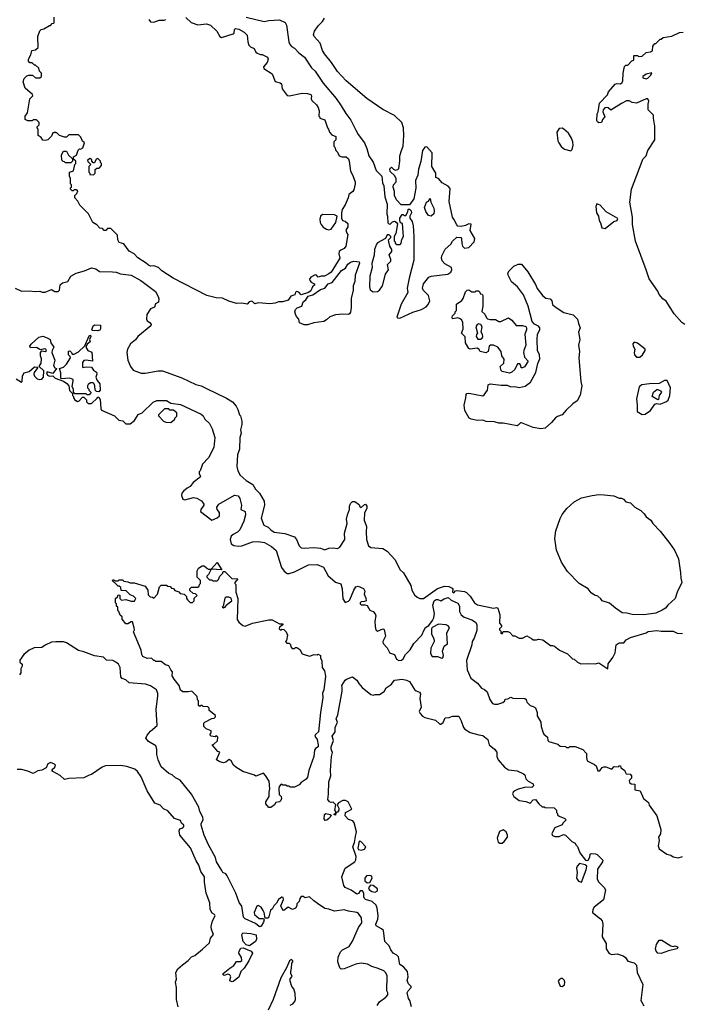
# Model space of a CAD drawing. Extents: x 1861455 to 2058065, y 200073 to 437907.
# Tile 564 of 574: x 2007458 to 2013621, y 401040 to 410202. Entities that reach past the tile are written whole.
import ezdxf

# ---------------------------------------------------------------- set-up
doc = ezdxf.new("R2010")
doc.units = 0

msp = doc.modelspace()

# ---------------------------------------------------------------- linework, layer by layer
at = {"layer": '0CON05XD'}
for points in [[(2009575, 407556.2), (2009525, 407563.8), (2009475, 407562), (2009404.1, 407584.1), (2009345, 407612.5), (2009287, 407613), (2009200, 407635), (2008885, 407797.5), (2008780, 407865), (2008750, 407895), (2008705, 407912.5), (2008675, 407910), (2008655, 407917.5), (2008635, 407937.5), (2008557.5, 407985), (2008523, 408023), (2008475, 408047.5), (2008426.4, 408116.4), (2008385, 408130), (2008370, 408155), (2008368.3, 408198.3), (2008305, 408260), (2008275, 408260), (2008258.3, 408241.7), (2008245, 408240), (2008228.3, 408258.3), (2008205, 408262.5), (2008175, 408292.5), (2008140, 408315), (2008097.5, 408395), (2008017.5, 408475), (2007997.5, 408515), (2007972.5, 408545), (2007970, 408565), (2007990, 408585), (2007998.3, 408608.3), (2007985, 408620), (2007965, 408620), (2007955, 408610), (2007945, 408610), (2007930, 408625), (2007931.7, 408638.3), (2007940, 408645), (2007940, 408665), (2007930, 408675), (2007930, 408725), (2007920, 408745), (2007920, 408785), (2007960, 408795), (2007970, 408855), (2007980, 408865), (2007980, 408885), (2007960, 408905), (2007960, 408925), (2007986.7, 408943.3), (2008001.7, 408988.3), (2008015, 409000), (2008025, 408997.5), (2008045, 409010), (2008060, 409055), (2008041.7, 409071.7), (2008028.3, 409108.3), (2008005, 409130), (2007915, 409130), (2007895, 409110), (2007875, 409110), (2007830, 409125), (2007805, 409150), (2007795, 409150), (2007785, 409160), (2007775, 409150), (2007765, 409150), (2007755, 409120), (2007720, 409085), (2007695, 409077.5), (2007675, 409080), (2007657.5, 409105), (2007630, 409125), (2007630, 409185), (2007620, 409195), (2007620, 409205), (2007640, 409225), (2007640, 409245), (2007615, 409270), (2007585, 409270), (2007575, 409260), (2007535, 409260), (2007510, 409275), (2007510, 409305), (2007530, 409335), (2007553, 409467), (2007580, 409495), (2007576.4, 409506.4), (2007510, 409565), (2007490, 409625), (2007500, 409655), (2007525, 409680), (2007543, 409687), (2007577, 409687), (2007605, 409660), (2007645, 409660), (2007660, 409675), (2007660, 409705), (2007643, 409723), (2007635, 409750), (2007605, 409780), (2007595, 409780), (2007575, 409800), (2007551.7, 409801.7), (2007540, 409815), (2007540, 409835), (2007562.5, 409875), (2007570, 409915), (2007606.7, 409923.3), (2007630, 409945), (2007627.5, 410045), (2007645, 410100), (2007658.3, 410111.7), (2007681.7, 410118.3), (2007735, 410150), (2007745, 410150), (2007761.7, 410168.3), (2007775, 410170), (2007780, 410175), (2007780, 410225)], [(2009004.2, 410224.2), (2009052.5, 410175), (2009115, 410156.2), (2009195, 410163.8), (2009231.7, 410151.7), (2009293.3, 410095), (2009320, 410045), (2009335, 410036.7), (2009445, 410070), (2009451.7, 410078.3), (2009455, 410110), (2009465, 410120), (2009497.5, 410115), (2009546.1, 410086.1), (2009575, 410060), (2009580, 409995), (2009590, 409965), (2009605, 409950), (2009640, 409935), (2009655, 409900), (2009668.3, 409891.7), (2009698.3, 409878.3), (2009715, 409877.5), (2009763, 409853), (2009770, 409835), (2009760, 409805), (2009726.7, 409765), (2009729.3, 409749.3), (2009805, 409697.5), (2009835, 409628), (2009882, 409615), (2009893.8, 409605), (2009900.2, 409560.2), (2009945, 409496.7), (2009966.1, 409493.9), (2010085, 409520), (2010135, 409516.7), (2010166.7, 409505), (2010172.5, 409495), (2010170, 409465), (2010175, 409450), (2010219.5, 409409.5), (2010233.3, 409385), (2010242.5, 409355), (2010240, 409305), (2010250, 409295), (2010250, 409285), (2010295, 409270), (2010320, 409195), (2010330, 409185), (2010340, 409155), (2010361.7, 409131.7), (2010400, 409115), (2010400, 409085), (2010380, 409065), (2010380, 409025), (2010390, 409015), (2010400, 408985), (2010415, 408970), (2010430, 408935), (2010455, 408927.5), (2010495, 408927.5), (2010515, 408907.5), (2010523.8, 408885), (2010533.9, 408793.9), (2010555, 408760), (2010578.8, 408695), (2010578.8, 408675), (2010565, 408620), (2010557.5, 408605), (2010520, 408575), (2010512.5, 408545), (2010485, 408480), (2010457.5, 408435), (2010450, 408405), (2010452.5, 408355), (2010460, 408335), (2010487, 408327), (2010510, 408305), (2010510, 408275), (2010492.5, 408245), (2010500, 408215), (2010510, 408205), (2010492.5, 408095), (2010477.3, 408072.7), (2010445, 408058.8), (2010430, 408045), (2010425.7, 408025), (2010435.9, 407984.1), (2010355, 407853.3), (2010335, 407836.7), (2010293.3, 407816.7), (2010263.1, 407816.9), (2010235, 407807.5), (2010217.5, 407825), (2010205, 407827.1), (2010164.7, 407805.3), (2010153.7, 407786.3), (2010155.7, 407775), (2010169.7, 407759.7), (2010197.5, 407745), (2010202.5, 407735), (2010182.5, 407715), (2010165, 407680), (2010145, 407662.5), (2010075, 407642.5), (2010055.6, 407665.6), (2010035, 407672.9), (2010024.5, 407665.5), (2010016.7, 407643.3), (2009980.7, 407629.3), (2009955, 407593.3), (2009905, 407576.7), (2009865, 407576.7), (2009835, 407563.8), (2009785, 407558), (2009675, 407567.5), (2009645, 407557.5), (2009628.1, 407578.1), (2009615, 407584.3), (2009593.5, 407576.5), (2009575, 407556.2)], [(2009565, 410225.6), (2009733.2, 410186.8), (2009775, 410195.5), (2009875, 410200.8), (2009928, 410175), (2009940.9, 410150.9), (2009960.6, 409995), (2009967.4, 409977.4), (2009985, 409954), (2010015, 409937.5), (2010055, 409894.3), (2010106, 409855), (2010173.3, 409755), (2010206.7, 409725), (2010281.7, 409611.7), (2010400.3, 409470.3), (2010449.7, 409399.7), (2010490.3, 409330.3), (2010538.7, 409268.7), (2010584, 409175), (2010605, 409133.3), (2010663.8, 409055), (2010686, 409005), (2010706.7, 408935), (2010745.9, 408875.9), (2010775, 408800), (2010827, 408747), (2010833.3, 408685), (2010846.2, 408655), (2010853.6, 408553.6), (2010876.7, 408485), (2010873.3, 408395), (2010880, 408375), (2010883.6, 408313.6), (2010891.7, 408301.7), (2010905, 408300), (2010925, 408320), (2010945, 408327.5), (2010959.3, 408319.3), (2010971.7, 408301.7), (2010957, 408213), (2010940, 408185), (2010940, 408145), (2010950, 408135), (2010951.7, 408121.7), (2010965, 408110), (2010998.3, 408111.7), (2011007, 408123), (2011013, 408157), (2011026.7, 408185), (2011020, 408305), (2011001.7, 408311.7), (2010992.5, 408335), (2010993, 408357), (2011015, 408390), (2011025, 408390), (2011035, 408380), (2011048.3, 408381.7), (2011067.5, 408415), (2011071.7, 408438.3), (2011085, 408440), (2011100, 408425), (2011103.3, 408405), (2011087.5, 408375), (2011087, 408357), (2011108.8, 408325), (2011118, 408285), (2011125.7, 408185), (2011123.8, 407965), (2011081.4, 407798.6), (2011061.2, 407705), (2011067, 407663), (2011006.7, 407555), (2010968.8, 407445), (2010966.7, 407435), (2010975, 407426.7), (2010995, 407423.8)], [(2008659.2, 410205), (2008675, 410181.2), (2008705, 410180.8), (2008755, 410198.8), (2008801.7, 410198.3), (2008817.5, 410205)], [(2010995, 407423.8), (2011115, 407480), (2011195, 407504), (2011239.1, 407530.9), (2011258.8, 407551.2), (2011273.9, 407586.1), (2011261.2, 407635), (2011210, 407685), (2011203.3, 407705), (2011214, 407745), (2011264.5, 407805.5), (2011285, 407814.3), (2011440, 407835), (2011468.3, 407851.7), (2011476.7, 407875), (2011473.3, 407895), (2011411.5, 407931.5), (2011388.1, 407958.1), (2011380.8, 407985), (2011384.7, 408005), (2011414.3, 408065.7), (2011468.8, 408115), (2011485, 408142.5), (2011525, 408177.5), (2011560, 408175), (2011567.5, 408165), (2011569.3, 408119.3), (2011576.7, 408095), (2011596.4, 408076.4), (2011635, 408084), (2011684.2, 408135), (2011692, 408165), (2011649.3, 408239.3), (2011658.3, 408298.3), (2011635, 408302.5), (2011605, 408286.7), (2011565, 408276.7), (2011535, 408280), (2011522.7, 408292.7), (2011497.2, 408347.2), (2011483.3, 408365), (2011451.7, 408511.7), (2011462.3, 408632.3), (2011443, 408653), (2011386.7, 408685), (2011355, 408723.3), (2011330, 408735), (2011330, 408775), (2011292.5, 408835), (2011296.2, 408965), (2011245, 409020), (2011225, 409017.5), (2011205.8, 408984.2), (2011188.3, 408881.7), (2011169.1, 408810.9), (2011162.7, 408755), (2011140.8, 408705), (2011144.3, 408635), (2011123.3, 408535), (2011085, 408480), (2011005, 408480), (2010962.5, 408525), (2010943.3, 408565), (2010943.6, 408603.6), (2010932, 408645), (2010936.2, 408665), (2010960, 408695), (2010960.3, 408720.3), (2010948.3, 408748.3), (2010905, 408790), (2010900, 408815), (2010915, 408830), (2010935, 408810), (2010955, 408802.5), (2010975, 408807.5), (2010983.6, 408816.4), (2010994.5, 408885), (2010992.9, 408935), (2011008.1, 408985), (2011024.5, 409025.5), (2011032.5, 409125), (2011027.3, 409197.3), (2011013.3, 409245), (2010945, 409310), (2010835, 409367.8), (2010687.7, 409467.7), (2010493.5, 409633.5), (2010415, 409720.4), (2010357.8, 409805), (2010293.6, 409883.6), (2010275, 409917.1), (2010252.9, 409985), (2010196.2, 410045), (2010191.5, 410065), (2010200.8, 410095), (2010235, 410145.7), (2010275, 410184.3), (2010292.4, 410217.6)], [(2013645, 407365.6), (2013615.5, 407385.5), (2013546.2, 407465), (2013472, 407582), (2013441.2, 407605), (2013405.7, 407645.7), (2013394, 407675), (2013312.3, 407792.3), (2013285.6, 407875), (2013185, 408142.5), (2013157.5, 408295), (2013158.5, 408365), (2013132.5, 408505), (2013150, 408625), (2013247.5, 408885), (2013255.7, 408904.3), (2013283.8, 408935), (2013300, 408985), (2013365.8, 409085), (2013367, 409213), (2013352.5, 409285), (2013352.5, 409315), (2013302.5, 409365), (2013302.5, 409415), (2013310, 409445), (2013300, 409465), (2013285, 409467.5), (2013195, 409426.7), (2013155, 409432.5), (2013126.2, 409446.2), (2013103.6, 409446.4), (2013055, 409422.5), (2012955, 409360), (2012933.2, 409383.2), (2012915, 409386.2), (2012899.2, 409380.8), (2012885.7, 409364.3), (2012883.3, 409345), (2012901.7, 409298.3), (2012880, 409275), (2012870, 409245), (2012845, 409242.5), (2012833.3, 409253.3), (2012827.5, 409265), (2012830, 409325), (2012840, 409345), (2012850, 409425), (2012926.4, 409503.6), (2012935, 409530), (2012997, 409603), (2013011.2, 409608.8), (2013045, 409606.9), (2013061.1, 409618.9), (2013068.6, 409635), (2013070, 409705), (2013083, 409767), (2013095, 409780), (2013115, 409780), (2013151.7, 409818.3), (2013170, 409825), (2013170, 409865), (2013175, 409870), (2013205, 409870), (2013215, 409860), (2013247, 409863), (2013285, 409897.5), (2013325, 409902.5), (2013345, 409912.5), (2013347.5, 409955), (2013355, 409970), (2013365, 409980), (2013375, 409980), (2013415, 410020), (2013425, 410020), (2013443, 410037), (2013525, 410050), (2013595, 410082.5), (2013630, 410085)], [(2013285, 409653.3), (2013300.7, 409659.3), (2013327.5, 409685), (2013336.7, 409706.7), (2013285, 409696.2), (2013253.3, 409675), (2013255, 409662.5), (2013285, 409653.3)], [(2012585, 408982.5), (2012597.5, 408995), (2012606.2, 409035), (2012603.3, 409065), (2012590.7, 409100.7), (2012562.5, 409145), (2012520, 409185), (2012505, 409192.5), (2012475, 409190), (2012453.3, 409155), (2012463.8, 409075), (2012472.5, 409055), (2012495, 409022.5), (2012525, 408997.5), (2012585, 408982.5)], [(2007935, 408870), (2007885, 408870), (2007875, 408880), (2007861.7, 408881.7), (2007850, 408895), (2007847.5, 408945), (2007865, 408977.5), (2007895, 408980), (2007911.7, 408941.7), (2007948.3, 408908.3), (2007950, 408885), (2007935, 408870)], [(2008145, 408760), (2008160, 408775), (2008161.7, 408808.3), (2008175, 408820), (2008198.3, 408821.7), (2008220, 408845), (2008220, 408865), (2008210, 408875), (2008210, 408885), (2008185, 408910), (2008170, 408905), (2008155, 408870), (2008141.7, 408871.7), (2008130, 408885), (2008128.3, 408898.3), (2008115, 408910), (2008090, 408895), (2008091.7, 408881.7), (2008120, 408855), (2008100, 408835), (2008100, 408785), (2008110, 408775), (2008111.7, 408761.7), (2008145, 408760)], [(2011285, 408373.3), (2011260.7, 408380.7), (2011236.4, 408416.4), (2011223.3, 408455), (2011242.5, 408505), (2011260, 408515), (2011275, 408540), (2011282.5, 408505), (2011309.5, 408449.5), (2011313.8, 408425), (2011310, 408395), (2011285, 408373.3)], [(2012905, 408260), (2012985, 408323.3), (2013015, 408332.5), (2013021.7, 408351.7), (2012912.5, 408415), (2012856.4, 408476.4), (2012825, 408490), (2012817.5, 408465), (2012823.6, 408403.6), (2012842.5, 408375), (2012847.5, 408335), (2012861.7, 408311.7), (2012873.3, 408265), (2012905, 408260)], [(2010335, 408246.7), (2010355, 408252.5), (2010397.5, 408315), (2010410, 408375), (2010385, 408387.5), (2010275, 408390), (2010257.5, 408375), (2010250, 408345), (2010253.8, 408315), (2010263.8, 408295), (2010281.7, 408271.7), (2010312.3, 408252.3), (2010335, 408246.7)], [(2010745, 407670), (2010785, 407672.5), (2010805, 407686.7), (2010833.1, 407726.9), (2010861.4, 407835), (2010890, 407875), (2010878, 407925), (2010908.8, 407955), (2010909.3, 407969.3), (2010893.3, 408015), (2010920, 408045), (2010920, 408065), (2010902.5, 408095), (2010892.5, 408135), (2010890, 408155), (2010910, 408175), (2010910, 408185), (2010895, 408200), (2010875, 408200), (2010860, 408165), (2010787.5, 408125), (2010776.4, 408113.6), (2010758.8, 408065), (2010755, 408010), (2010733.8, 407935), (2010736, 407895), (2010714, 407815), (2010712, 407715), (2010719.3, 407689.3), (2010745, 407670)], [(2010105, 407361.7), (2010061.2, 407381.2), (2010053.5, 407415), (2010031.4, 407441.4), (2010022.4, 407462.4), (2010018.1, 407485), (2010023.5, 407506.5), (2010038.5, 407521.5), (2010082.7, 407535), (2010094.6, 407575.4), (2010120, 407595), (2010141.7, 407628.3), (2010185, 407642.9), (2010255, 407691.9), (2010295, 407703.3), (2010326.2, 407743.8), (2010365, 407757.8), (2010452.6, 407867.4), (2010489.6, 407890.4), (2010511.2, 407928.8), (2010535, 407946.2), (2010565, 407953.8), (2010595, 407952.5), (2010615, 407948), (2010617.8, 407937.8), (2010577.5, 407825), (2010574.1, 407765), (2010561.2, 407725), (2010561.1, 407685), (2010541.1, 407608.9), (2010541.6, 407525), (2010535, 407480.6), (2010525.9, 407464.1), (2010515, 407458.7), (2010465, 407461.4), (2010394.8, 407455.2), (2010343.8, 407436.2), (2010311.1, 407408.9), (2010286.3, 407393.7), (2010195, 407381.2), (2010135, 407363.9), (2010105, 407361.7)], [(2007415, 407703.3), (2007475, 407676.7), (2007545, 407680), (2007605, 407672.5), (2007645, 407677.5), (2007668.3, 407668.3), (2007695, 407667.5), (2007755, 407692.5), (2007783.6, 407673.6), (2007815, 407672.1), (2007828.2, 407685), (2007836.1, 407733.9), (2007856.4, 407753.6), (2007905, 407767.5), (2007935, 407816.7), (2007985, 407843.3), (2008060, 407865), (2008125, 407892.5), (2008165, 407882.5), (2008200.7, 407860.7), (2008323, 407857), (2008355, 407852.5), (2008395, 407836.7), (2008495, 407823.8), (2008585, 407774.2), (2008721.7, 407671.7), (2008747.7, 407627.7), (2008753.3, 407605), (2008750, 407575), (2008722.7, 407557.3), (2008713.5, 407526.5), (2008675, 407511.1), (2008639.6, 407460.4), (2008636.6, 407415), (2008645, 407401.5), (2008668.5, 407385), (2008680, 407365), (2008677.5, 407355), (2008557.5, 407255), (2008535, 407222.5), (2008490, 407185), (2008460, 407135), (2008453.3, 407105), (2008463.6, 407033.6), (2008487.5, 406975), (2008515, 406942.5), (2008587, 406913), (2008625, 406913.3), (2008745, 406936.2), (2008785, 406933.8), (2008965, 406870), (2009096.1, 406806.1), (2009145, 406793.8), (2009195, 406768.8), (2009380.7, 406680.7), (2009436.1, 406646.1), (2009472.5, 406605), (2009487.5, 406575), (2009502.5, 406525), (2009512.5, 406515), (2009523.3, 406465), (2009523.3, 406435), (2009513.3, 406385), (2009517.5, 406355), (2009506.7, 406315), (2009501.2, 406205), (2009483, 406153), (2009477.5, 406045), (2009487.5, 406005), (2009510, 405965), (2009563.3, 405915), (2009626.4, 405876.4), (2009650, 405835), (2009688, 405795), (2009731.7, 405721.7), (2009735.9, 405685.9), (2009704, 405565), (2009729.5, 405499.5), (2009770.5, 405480.5), (2009795, 405453.8), (2009825, 405434.2), (2009925, 405422), (2010015, 405390), (2010033.8, 405365), (2010056.2, 405305), (2010075, 405288.8), (2010105, 405284.2), (2010195, 405290), (2010255, 405285.8), (2010271.7, 405278.3), (2010295, 405269.5), (2010335, 405285.8), (2010375, 405288), (2010415, 405280), (2010435, 405292.5), (2010482, 405365), (2010478.5, 405425), (2010502.9, 405515), (2010498.2, 405555), (2010505.8, 405595), (2010527, 405643), (2010526.7, 405675), (2010535, 405701.2), (2010555, 405718), (2010575, 405717.5), (2010610, 405695), (2010620, 405685), (2010620, 405675), (2010635, 405662.5), (2010665, 405690), (2010675, 405692.5), (2010686, 405675), (2010688, 405655), (2010666, 405614), (2010662, 405545), (2010685.4, 405485.4), (2010680, 405435), (2010684.4, 405365), (2010703.3, 405305), (2010725, 405291.2), (2010835, 405280), (2010877.7, 405257.7), (2010950, 405175), (2010993.3, 405085), (2011026.7, 405055), (2011096.1, 404936.1), (2011106.7, 404895), (2011131.7, 404851.7), (2011155, 404827.5), (2011180, 404815), (2011215, 404816.7), (2011345, 404908.9), (2011409.6, 404930.4), (2011448.5, 404928.5), (2011481.7, 404911.7), (2011487, 404903), (2011484.6, 404875), (2011495, 404867.5), (2011512, 404888), (2011525, 404892), (2011595, 404882), (2011613.2, 404873.2), (2011647.2, 404837.2), (2011688.8, 404775), (2011715, 404756.2), (2011863.9, 404726.1), (2011895, 404732.5), (2011906.4, 404726.4), (2011923.3, 404665), (2011922.5, 404585), (2011940, 404565), (2011938.3, 404551.7), (2011920, 404535), (2011920, 404525), (2011940, 404505), (2011930, 404495), (2011935, 404490), (2011948.3, 404491.7), (2011955, 404510), (2011997.5, 404507.5), (2012018.3, 404498.3), (2012045, 404470), (2012065, 404470), (2012105, 404447.5), (2012135, 404447.5), (2012175, 404470), (2012220, 404445), (2012235, 404430), (2012265, 404430), (2012285, 404437.5), (2012325, 404430), (2012395, 404380), (2012415, 404380), (2012431.7, 404371.7), (2012480, 404335), (2012555, 404300), (2012600, 404255), (2012615, 404250), (2012645, 404222.5), (2012678.3, 404208.3), (2012745, 404212.5), (2012815, 404207.5), (2012846.4, 404216.4), (2012927.5, 404162.5), (2012932.3, 404207.7), (2012974.1, 404265.9), (2012998.2, 404311.8), (2013006.7, 404385), (2013035, 404403.3), (2013076.1, 404403.9), (2013098.8, 404431.2), (2013138.3, 404451.7), (2013285, 404496.2), (2013305, 404508), (2013385, 404517.5), (2013425, 404511.2), (2013535, 404513.3), (2013575, 404493.3), (2013621.7, 404491.7)], [(2012304.6, 406395.4), (2012235, 406407.1), (2012125, 406451.2), (2012115, 406451.5), (2012095, 406427.8), (2012085, 406424.2), (2011955, 406448.2), (2011915, 406446.2), (2011875, 406460.4), (2011795.7, 406464.3), (2011765, 406474.8), (2011715, 406471.6), (2011656.2, 406485), (2011638.1, 406495), (2011599.7, 406565), (2011593.7, 406615), (2011609.1, 406685), (2011609.7, 406715), (2011615.9, 406724.1), (2011635.8, 406725.7), (2011767.5, 406702.5), (2011779.9, 406710.1), (2011810.9, 406755), (2011815.6, 406805), (2011835, 406814.5), (2011935, 406802.2), (2011992, 406802), (2012025, 406785.4), (2012065, 406788.9), (2012105, 406780), (2012158.5, 406791.5), (2012210.2, 406829.8), (2012259.6, 406920.4), (2012278.2, 407001.8), (2012297.1, 407045), (2012294.4, 407085), (2012274.5, 407125), (2012271.8, 407225), (2012275.8, 407275), (2012296.2, 407315), (2012296.2, 407335), (2012285, 407351.2), (2012245, 407369.4), (2012224.7, 407394.7), (2012187.1, 407537.1), (2012142.7, 407642.7), (2012087.5, 407715), (2012031.7, 407761.7), (2012002.5, 407825), (2012000, 407845), (2012010, 407865), (2012055, 407907.5), (2012095, 407927.5), (2012125, 407926.9), (2012184.5, 407855), (2012256.9, 407736.9), (2012270.6, 407700.6), (2012323.2, 407633.2), (2012352.1, 407612.1), (2012393.5, 407603.5), (2012406.9, 407585), (2012413.3, 407553.3), (2012439.7, 407529.7), (2012518.9, 407478.9), (2012605, 407455.6), (2012647.3, 407415), (2012655.5, 407375), (2012672.7, 407335), (2012654.5, 407295), (2012668.8, 407225), (2012655.4, 407174.6), (2012665.3, 407115), (2012657.9, 407055), (2012676.9, 406836.9), (2012686.8, 406795), (2012672.4, 406707.6), (2012644.1, 406655), (2012602.6, 406627.4), (2012540.7, 406569.3), (2012505, 406526.6), (2012459.2, 406510.9), (2012441.5, 406498.5), (2012405, 406453.9), (2012345, 406400.4), (2012304.6, 406395.4)], [(2012015, 406913.3), (2011945, 406927.5), (2011935, 406937.5), (2011926, 406975), (2011961.9, 407005), (2011963.4, 407043.4), (2011942.5, 407075), (2011937.5, 407115), (2011904, 407154), (2011865, 407174.4), (2011836.9, 407173.1), (2011825.8, 407164.2), (2011815.6, 407115), (2011795, 407103.1), (2011742.5, 407115), (2011727.5, 407137.5), (2011714.3, 407144.3), (2011647.5, 407137.5), (2011635, 407142.5), (2011606.2, 407196.2), (2011602.4, 407252.4), (2011567.5, 407285), (2011582.5, 407325), (2011580, 407385), (2011570, 407405), (2011555, 407420), (2011535, 407427.5), (2011485, 407420), (2011480, 407435), (2011483, 407447), (2011508.3, 407471.7), (2011510, 407485), (2011520, 407495), (2011520, 407555), (2011569.3, 407590.7), (2011581.7, 407608.3), (2011605, 407670), (2011620, 407685), (2011635, 407687.5), (2011665, 407670), (2011695, 407670), (2011705, 407680), (2011725, 407680), (2011738.3, 407668.3), (2011741.7, 407651.7), (2011758.3, 407648.3), (2011767, 407637), (2011766.7, 407535), (2011755.7, 407485.7), (2011785, 407462), (2011799.1, 407429.1), (2011809.4, 407419.4), (2011835, 407412.5), (2011885, 407412.5), (2011914.2, 407394.2), (2011934.1, 407394.1), (2012005, 407426.7), (2012035, 407405.7), (2012075, 407357.1), (2012135, 407355.6), (2012165, 407345.8), (2012172, 407335), (2012172.7, 407317.3), (2012156.7, 407275), (2012166.9, 407175), (2012145.8, 407125), (2012144.3, 407105), (2012153, 407063), (2012187.5, 407025), (2012155, 406972.5), (2012135, 406962.5), (2012123.3, 406963.3), (2012120, 406985), (2012108.8, 406998.8), (2012089.5, 407000.5), (2012065, 406947.5), (2012035, 406921.2), (2012015, 406913.3)], [(2008185, 407306.7), (2008135, 407310), (2008130, 407315), (2008142.5, 407355), (2008157, 407363), (2008208.3, 407358.3), (2008210, 407325), (2008205, 407312.5), (2008185, 407306.7)], [(2011745, 407230), (2011759.8, 407240.2), (2011765.7, 407255), (2011763, 407273), (2011750, 407295), (2011759.4, 407345), (2011746.5, 407366.5), (2011725, 407372), (2011709.4, 407360.6), (2011702, 407345), (2011717.5, 407285), (2011706.2, 407273.8), (2011702.5, 407255), (2011720, 407230), (2011745, 407230)], [(2007425, 406860), (2007475, 406830), (2007480, 406835), (2007483, 406887), (2007500, 406915), (2007545, 406927.5), (2007595, 406972.5), (2007628.3, 406968.3), (2007616.7, 406953.3), (2007592, 406918), (2007588.8, 406905), (2007595.7, 406885), (2007621.8, 406861.8), (2007643.7, 406853.6), (2007665, 406857.7), (2007681.1, 406875), (2007684, 406935), (2007640, 406975), (2007656.7, 407005), (2007662.5, 407045), (2007653.3, 407075), (2007652.5, 407105), (2007665, 407120), (2007695, 407113.3), (2007707.5, 407125), (2007700, 407135), (2007685, 407138.8), (2007655, 407130), (2007645, 407132.5), (2007615, 407152.5), (2007558.3, 407148.3), (2007554, 407165), (2007565, 407182.5), (2007635, 407246.7), (2007675, 407257.5), (2007715, 407242.5), (2007742.5, 407225), (2007747.5, 407195), (2007776.4, 407156.4), (2007758.8, 407125), (2007756, 407105), (2007786.2, 407035), (2007773.6, 406983.6), (2007783.6, 406963.6), (2007800, 406955), (2007765, 406910), (2007713.9, 406926.1), (2007707.5, 406915), (2007716.7, 406895), (2007735, 406886.2), (2007765, 406887.5), (2007787.3, 406867.3), (2007865, 406837.5), (2007897.9, 406817.9), (2007914, 406795), (2007923, 406753), (2007950, 406725), (2007950, 406705), (2007960, 406695), (2007960, 406685), (2007975, 406660), (2007985, 406660), (2007995, 406650), (2008008.3, 406651.7), (2008041.7, 406688.3), (2008055, 406690), (2008080, 406665), (2008080, 406645), (2008095, 406630), (2008125, 406630), (2008178.3, 406681.7), (2008185, 406690), (2008195, 406690), (2008207, 406667), (2008212.5, 406585), (2008220, 406570), (2008340, 406515), (2008380, 406475), (2008418.3, 406468.3), (2008445, 406440), (2008485, 406440), (2008526.4, 406473.6), (2008561.7, 406528.3), (2008596.4, 406543.6), (2008698.3, 406641.7), (2008735, 406660), (2008825, 406657.5), (2008863, 406633), (2008955, 406620), (2009145, 406531.2), (2009163.3, 406515), (2009181.2, 406485), (2009223.8, 406445), (2009248, 406395), (2009273.8, 406315), (2009265, 406220), (2009213.3, 406125), (2009160, 406065), (2009136.7, 406005), (2009127.5, 405995), (2009127.5, 405975), (2009140, 405955), (2009137.5, 405945), (2009072.5, 405895), (2009043, 405857), (2009015, 405842.5), (2008982.5, 405815), (2008967.5, 405795), (2008963.3, 405775), (2008975, 405740), (2008993.8, 405733.8), (2009073.9, 405756.1), (2009105, 405749.2), (2009148, 405725), (2009171.2, 405695), (2009172.5, 405685), (2009143.3, 405645), (2009138.8, 405625), (2009245, 405545.7), (2009295, 405565.5), (2009317.9, 405585), (2009317.5, 405617.5), (2009296.2, 405645), (2009291.2, 405665), (2009312, 405695), (2009455, 405776.2), (2009491.8, 405771.8), (2009506.5, 405746.5), (2009520.3, 405685), (2009516.2, 405645), (2009556.9, 405626.9), (2009559.7, 405595), (2009544.3, 405535.7), (2009505.3, 405454.7), (2009485, 405432.9), (2009445, 405413.1), (2009424.4, 405395), (2009417.3, 405365), (2009425, 405326), (2009449.1, 405309.1), (2009495, 405302.5), (2009525, 405307.5), (2009625, 405344.5), (2009677.2, 405347.2), (2009735, 405335.7), (2009801.2, 405298.8), (2009842.8, 405262.8), (2009893.1, 405105), (2009919.3, 405069.3), (2009945, 405048), (2009965, 405048), (2010015, 405063.8), (2010145, 405128.6), (2010225, 405132), (2010285, 405108.8), (2010327.7, 405027.7), (2010345, 405010), (2010395, 404966.7), (2010443.8, 404953.8), (2010457.3, 404907.3), (2010463.9, 404813.9), (2010485, 404780), (2010515, 404790), (2010527.5, 404805), (2010565.5, 404894.5), (2010585, 404923.8), (2010605, 404930), (2010655, 404910), (2010667.5, 404885), (2010663.3, 404855), (2010679.2, 404819.2), (2010680, 404795), (2010665, 404786.9), (2010633.9, 404786.1), (2010623.5, 404776.5), (2010624.7, 404765), (2010635, 404758.2), (2010668.3, 404758.3), (2010689.7, 404749.7), (2010715, 404706.7), (2010745, 404694), (2010765, 404673.3), (2010772, 404655), (2010762.1, 404605), (2010765.3, 404555.3), (2010771.5, 404525), (2010785, 404513.5), (2010835, 404533.1), (2010848.3, 404528.3), (2010859.2, 404465), (2010836.7, 404415), (2010837.5, 404397.5), (2010875, 404357.5), (2010896.7, 404315), (2010906.1, 404306.1), (2010945, 404293.8), (2010962.8, 404252.7), (2010985, 404238.2), (2011008.3, 404241.7), (2011025.3, 404254.7), (2011045.7, 404294.3), (2011090.5, 404339.5), (2011122.7, 404397.3), (2011200, 404475), (2011218.8, 404525), (2011233.8, 404545), (2011263.9, 404566.1), (2011298.3, 404611.7), (2011310.8, 404635), (2011316.5, 404675), (2011300, 404755), (2011314.5, 404795), (2011332.4, 404807.6), (2011347.4, 404807.4), (2011375, 404792.9), (2011405, 404812.5), (2011445, 404825.7), (2011470.3, 404800.3), (2011532.1, 404772.1), (2011548.1, 404745), (2011548.6, 404695), (2011566, 404665), (2011593.7, 404643.7), (2011665, 404616.9), (2011699.2, 404595), (2011710, 404575), (2011709.2, 404519.2), (2011684.4, 404445.6), (2011668, 404415), (2011664, 404385), (2011615, 404240), (2011621.7, 404151.7), (2011654.1, 404074.1), (2011715, 404027.5), (2011755, 403982.5), (2011780.7, 403970.7), (2011806.1, 403946.1), (2011832.5, 403875), (2011855, 403840), (2011873.3, 403833.3), (2011905, 403833.3), (2011951.7, 403848.3), (2011970, 403865), (2011975, 403880), (2011997, 403883), (2012025, 403897.5), (2012045, 403890), (2012157, 403887), (2012170, 403875), (2012175, 403850), (2012205, 403820), (2012235, 403812.5), (2012255, 403800), (2012272.5, 403755), (2012272.5, 403725), (2012306.4, 403666.4), (2012307.5, 403625), (2012322.5, 403575), (2012333.6, 403553.6), (2012367, 403527), (2012370, 403495), (2012380, 403485), (2012465, 403460), (2012485, 403442.5), (2012535, 403440), (2012545, 403430), (2012565, 403430), (2012575, 403440), (2012625, 403440), (2012695, 403410), (2012730, 403375), (2012730, 403335), (2012737.5, 403305), (2012805, 403272.5), (2012819.3, 403259.3), (2012835, 403212.5), (2012855, 403213.3), (2012877, 403243), (2012890.7, 403249.3), (2012909.3, 403249.3), (2012965, 403227.5), (2012988.3, 403251.7), (2013025, 403250), (2013035, 403260), (2013045, 403260), (2013050.7, 403240.7), (2013085, 403220), (2013088.3, 403201.7), (2013100, 403185), (2013135, 403180), (2013150, 403165), (2013150, 403145), (2013128.3, 403121.7), (2013130, 403105), (2013145, 403092.5), (2013178.3, 403088.3), (2013180, 403035), (2013230, 403025), (2013260, 402955), (2013306.4, 402916.4), (2013313, 402893), (2013383.6, 402793.6), (2013422.5, 402665), (2013417.5, 402625), (2013400, 402595), (2013406.2, 402565), (2013397.5, 402515), (2013407, 402487), (2013478.3, 402438.3), (2013515, 402427.5), (2013535, 402413.3), (2013584.1, 402404.1), (2013622.5, 402415)], [(2008105, 406710), (2008085, 406710), (2008075, 406720), (2007971.7, 406721.7), (2007960, 406735), (2007957.5, 406765), (2007946.7, 406786.7), (2007957.1, 406845), (2007954.2, 406855), (2007925, 406867.8), (2007845, 406860), (2007840, 406875), (2007842, 406915), (2007830, 406955), (2007865, 406967.5), (2007895, 406997.5), (2007930, 407055), (2007928.3, 407068.3), (2007913, 407083), (2007911.7, 407118.3), (2007925, 407120), (2007940, 407105), (2007945, 407090), (2007965, 407090), (2008005, 407112.5), (2008063.6, 407166.4), (2008105, 407260), (2008117.5, 407267.5), (2008120, 407255), (2008107.5, 407225), (2008112.5, 407205), (2008086.2, 407183.8), (2008072.5, 407155), (2008093.1, 407123.1), (2008127.7, 407107.7), (2008136.4, 407023.6), (2008075, 407033.8), (2008055, 407030), (2008043.3, 407013.3), (2008041.2, 406975), (2008047, 406967), (2008075, 406971.2), (2008127.5, 406967.5), (2008145, 406940), (2008173, 406923), (2008176.7, 406905), (2008167.5, 406875), (2008177.5, 406845), (2008203.3, 406815), (2008206.7, 406755), (2008195, 406740), (2008171.7, 406741.7), (2008160, 406755), (2008157.5, 406795), (2008150, 406815), (2008141.7, 406821.7), (2008118.3, 406821.7), (2008093.6, 406806.4), (2008090, 406795), (2008090, 406775), (2008100, 406765), (2008100, 406755), (2008120, 406735), (2008118.3, 406721.7), (2008105, 406710)], [(2013225, 407063.3), (2013251.2, 407085), (2013277.2, 407122.8), (2013276.9, 407135), (2013205, 407192.5), (2013175, 407200), (2013160, 407185), (2013163.3, 407165), (2013181.2, 407135), (2013173.6, 407103.6), (2013176.7, 407085), (2013195, 407063.3), (2013225, 407063.3)], [(2013248.3, 406528.3), (2013275, 406532.5), (2013325, 406566.7), (2013365, 406626), (2013385, 406632), (2013415, 406623.3), (2013475, 406648.8), (2013488.8, 406661.2), (2013506.1, 406703.9), (2013512.5, 406775), (2013480, 406845), (2013455, 406846.2), (2013405, 406816.9), (2013315, 406814.2), (2013245, 406804.2), (2013218.8, 406785), (2013193.8, 406675), (2013202.5, 406615), (2013202.5, 406555), (2013248.3, 406528.3)], [(2013395, 406663.8), (2013342.5, 406695), (2013354, 406735), (2013385, 406761.2), (2013395, 406762.5), (2013419.1, 406749.1), (2013428.6, 406735), (2013406.7, 406705), (2013401.2, 406668.8), (2013395, 406663.8)], [(2008865, 406452.5), (2008900, 406485), (2008900, 406495), (2008918.3, 406511.7), (2008920, 406545), (2008887.5, 406567.5), (2008855, 406570), (2008845, 406580), (2008805, 406580), (2008750, 406525), (2008750, 406515), (2008795, 406467.5), (2008817, 406457), (2008865, 406452.5)], [(2013265, 404664.2), (2013155, 404665.8), (2013105, 404680.8), (2013062.7, 404682.7), (2012998.8, 404725), (2012945, 404772.5), (2012875, 404794.2), (2012863.4, 404813.4), (2012835, 404838.2), (2012805, 404846.9), (2012775, 404868.5), (2012747.2, 404907.2), (2012662.9, 404955), (2012555, 405066.2), (2012498.1, 405155), (2012451.9, 405265), (2012436.5, 405375), (2012444.4, 405445), (2012485, 405561.2), (2012505, 405599.2), (2012547.5, 405655), (2012616.2, 405715), (2012685, 405751.4), (2012784.2, 405775.8), (2012845, 405784), (2012895, 405782), (2012985, 405770.8), (2013035, 405750), (2013055, 405750.8), (2013075, 405739.2), (2013095, 405716.7), (2013138.8, 405705), (2013180, 405665), (2013235, 405636), (2013267.1, 405605), (2013285.5, 405575.5), (2013328, 405545), (2013345.8, 405515), (2013413.9, 405443.9), (2013506.4, 405326.4), (2013549.2, 405265), (2013586.7, 405185), (2013606, 405055), (2013606.2, 405005), (2013615.8, 404964.2), (2013573.3, 404875), (2013553.6, 404816.4), (2013486.7, 404755), (2013465, 404727.5), (2013433.6, 404706.4), (2013375, 404680), (2013265, 404664.2)], [(2009795, 402870), (2009775, 402870), (2009747.5, 402905), (2009747.5, 402925), (2009780, 402975), (2009777.5, 403015), (2009783.3, 403045), (2009780, 403115), (2009745, 403170), (2009725, 403190), (2009655, 403162.5), (2009642.5, 403172.5), (2009535, 403206.7), (2009467.5, 403245), (2009447.5, 403265), (2009426.4, 403306.4), (2009407, 403317), (2009376.1, 403293.9), (2009355, 403286.7), (2009320, 403295), (2009290, 403315), (2009320, 403385), (2009301.7, 403391.7), (2009250, 403455), (2009265, 403460), (2009298.3, 403491.7), (2009300, 403525), (2009285, 403540), (2009275, 403530), (2009240, 403535), (2009230, 403545), (2009230, 403555), (2009240, 403565), (2009240, 403585), (2009191.7, 403601.7), (2009170, 403625), (2009170, 403655), (2009180, 403665), (2009245, 403700), (2009268.3, 403701.7), (2009280, 403715), (2009278.3, 403728.3), (2009220, 403775), (2009220, 403795), (2009208.3, 403808.3), (2009165, 403810), (2009155, 403820), (2009145, 403820), (2009135, 403810), (2009121.7, 403821.7), (2009120, 403865), (2009112.5, 403872.5), (2009107.5, 403905), (2009060, 403955), (2009025, 403947.5), (2008975, 403947.5), (2008955, 403962.5), (2008942.5, 404005), (2008893.9, 404063.9), (2008877.5, 404095), (2008880, 404135), (2008863, 404153), (2008845, 404190), (2008815, 404200), (2008775, 404230), (2008725, 404230), (2008715, 404240), (2008705, 404240), (2008685, 404260), (2008645, 404257.5), (2008602.5, 404275), (2008593.3, 404295), (2008587.5, 404335), (2008517.5, 404505), (2008527.5, 404525), (2008523.3, 404543.3), (2008508.3, 404598.3), (2008495, 404600), (2008465, 404580), (2008445, 404580), (2008410, 404625), (2008410, 404645), (2008391.7, 404661.7), (2008380, 404695), (2008370, 404705), (2008370, 404735), (2008360, 404745), (2008360, 404765), (2008350, 404775), (2008350, 404815), (2008368.3, 404831.7), (2008375, 404850), (2008388.3, 404848.3), (2008390, 404815), (2008405, 404800), (2008445, 404807.5), (2008495, 404790), (2008525, 404790), (2008540, 404815), (2008518.3, 404838.3), (2008485, 404850), (2008448.3, 404888.3), (2008401.7, 404891.7), (2008398.3, 404918.3), (2008385, 404930), (2008375, 404930), (2008351.7, 404951.7), (2008321.7, 404981.7), (2008325, 404990), (2008335, 404990), (2008345, 404980), (2008375, 404980), (2008385, 404990), (2008415, 404990), (2008428.3, 404978.3), (2008465, 404972.5), (2008485, 404962.5), (2008521.7, 404961.7), (2008625, 404930), (2008650, 404895), (2008651.7, 404851.7), (2008671.7, 404831.7), (2008695, 404830), (2008705, 404820), (2008740, 404855), (2008760, 404925), (2008775, 404940), (2008825, 404940), (2008835, 404930), (2008858.3, 404928.3), (2008871.7, 404911.7), (2008888.3, 404908.3), (2008901.7, 404891.7), (2008938.3, 404878.3), (2008951.7, 404861.7), (2008987, 404857), (2009010, 404835), (2009010, 404815), (2009021.7, 404801.7), (2009045, 404780), (2009065, 404780), (2009080, 404795), (2009081.7, 404818.3), (2009110, 404845), (2009095, 404860), (2009071.7, 404861.7), (2009041.7, 404891.7), (2009040, 404905), (2009055, 404920), (2009115, 404920), (2009128.3, 404931.7), (2009130, 404945), (2009140, 404955), (2009140, 404985), (2009110, 405015), (2009110, 405075), (2009121.7, 405098.3), (2009155, 405120), (2009175, 405120), (2009195, 405100), (2009215, 405090), (2009240, 405090), (2009295, 405150), (2009338.3, 405081.7), (2009240, 405090), (2009215, 405040), (2009200, 405025), (2009200, 405015), (2009225, 404990), (2009245, 404990), (2009255, 404980), (2009295, 404980), (2009308.3, 404991.7), (2009320, 405025), (2009348.3, 405051.7), (2009351.7, 405068.3), (2009365, 405067.5), (2009431.7, 405001.7), (2009488.3, 404998.3), (2009460, 404965), (2009460, 404955), (2009470, 404945), (2009468.3, 404901.7), (2009467.5, 404875), (2009487.5, 404815), (2009481.7, 404621.7), (2009496.1, 404596.1), (2009533.9, 404563.9), (2009555, 404557.5), (2009625, 404586.7), (2009775, 404616.2), (2009806.4, 404616.4), (2009875, 404580), (2009905, 404580), (2009905, 404570), (2009875, 404550), (2009873, 404533), (2009885, 404522.5), (2009895, 404530), (2009915, 404527.5), (2009937.5, 404505), (2009950, 404475), (2009940, 404425), (2009930, 404415), (2009941.7, 404401.7), (2009965, 404400), (2009978.3, 404388.3), (2009980, 404365), (2009991.7, 404351.7), (2010015, 404350), (2010025, 404360), (2010035, 404360), (2010065, 404340), (2010085, 404302.5), (2010155, 404280), (2010196.4, 404296.4), (2010225, 404292.5), (2010235, 404297.5), (2010257, 404287), (2010257.5, 404265), (2010268.8, 404235), (2010271.2, 404175), (2010293.2, 404143.2), (2010303.5, 404093.5), (2010286, 403965), (2010274.6, 403935), (2010278, 403895), (2010255.9, 403755), (2010237.3, 403575), (2010210.3, 403549.7), (2010204.5, 403535), (2010225, 403503.8), (2010235.8, 403454.2), (2010233, 403437), (2010210.3, 403419.7), (2010201.5, 403405), (2010194.4, 403345), (2010147.1, 403215), (2010135.8, 403154.2), (2010123.3, 403135), (2010077, 403103), (2010058.3, 403081.7), (2010015, 403060), (2009975, 403060), (2009965, 403070), (2009945, 403070), (2009935, 403080), (2009905, 403080), (2009891.7, 403088.3), (2009873, 403067), (2009870, 403045), (2009873, 402993), (2009890, 402975), (2009892.5, 402955), (2009886.7, 402935), (2009875, 402922.5), (2009841.7, 402918.3), (2009827.5, 402895), (2009795, 402870)], [(2009355, 404730), (2009365, 404740), (2009375, 404740), (2009380, 404755), (2009430, 404795), (2009425, 404820), (2009405, 404827.5), (2009375, 404827.5), (2009365, 404820), (2009350, 404745), (2009340, 404735), (2009355, 404730)], [(2011385, 404260), (2011395, 404264.3), (2011399.2, 404285), (2011390, 404325), (2011406.7, 404373.3), (2011436.7, 404395), (2011430, 404495), (2011456.7, 404545), (2011445, 404562.5), (2011425, 404570), (2011355, 404576.7), (2011293.3, 404546.7), (2011287.5, 404535), (2011290, 404485), (2011310, 404445), (2011312.5, 404415), (2011283.8, 404355), (2011280, 404305), (2011295, 404277.5), (2011345, 404276.2), (2011385, 404260)], [(2010782.3, 401027.7), (2010805, 401062.5), (2010862.5, 401105), (2010881.7, 401128.3), (2010882.5, 401145), (2010873.3, 401165), (2010877.5, 401305), (2010863.6, 401333.6), (2010845, 401350), (2010793.9, 401373.9), (2010735, 401391.2), (2010691.7, 401411.7), (2010635, 401423.8), (2010586.1, 401413.9), (2010475, 401371.2), (2010447, 401367), (2010435, 401380), (2010417.5, 401435), (2010420.7, 401479.3), (2010441.7, 401528.3), (2010460, 401545), (2010521.7, 401578.3), (2010555, 401627.5), (2010608, 401755), (2010640.9, 401799.1), (2010636.9, 401845), (2010609.4, 401885), (2010595, 401895.4), (2010515.6, 401905.6), (2010475, 401918.6), (2010387.3, 401907.3), (2010335, 401926), (2010295, 401930.8), (2010228.6, 401978.6), (2010195, 402001.2), (2010155, 402041.2), (2010115, 402031.2), (2010095, 402042.5), (2010075, 402042.5), (2010062.5, 402025), (2010057.5, 401995), (2010037.5, 401975), (2010036.7, 401955), (2010025, 401933.3), (2009995, 401922.5), (2009955, 401942.5), (2009915, 401912.5), (2009907, 401917), (2009886.2, 401955), (2009912.5, 402015), (2009910, 402035), (2009895, 402037.5), (2009864.1, 402015.9), (2009848.3, 401981.7), (2009823.3, 401955), (2009807.5, 401925), (2009790, 401915), (2009776.4, 401853.6), (2009765, 401840), (2009741.7, 401841.7), (2009732.5, 401895), (2009723.4, 401913.4), (2009702.7, 401942.7), (2009675, 401960), (2009665, 401952.5), (2009640, 401895), (2009641.4, 401875), (2009685, 401837.5), (2009727, 401837), (2009732.5, 401825), (2009727, 401803), (2009703, 401767), (2009695, 401760), (2009685, 401762.5), (2009652.3, 401792.3), (2009555.8, 401835.8), (2009540, 401850), (2009524.2, 401954.2), (2009498.3, 401988.3), (2009467.5, 402075), (2009388.6, 402235), (2009375, 402252.5), (2009347.5, 402267.5), (2009339.4, 402285), (2009289.2, 402365), (2009279.2, 402405), (2009214.3, 402524.3), (2009174.3, 402614.3), (2009146.1, 402706.1), (2009147.7, 402722.3), (2009164.4, 402755), (2009161.7, 402781.7), (2009132.5, 402835), (2009123.3, 402875), (2009056.2, 402995), (2008950, 403125), (2008907.7, 403147.7), (2008876.1, 403176.1), (2008846.4, 403186.4), (2008775, 403250), (2008746.2, 403315), (2008734, 403365), (2008733.8, 403415), (2008723.6, 403443.6), (2008657.5, 403485), (2008632.5, 403515), (2008643.3, 403545), (2008675, 403582.5), (2008736.2, 403635), (2008728, 403785), (2008741.7, 403908.3), (2008743, 403933), (2008730, 403965), (2008673.6, 404003.6), (2008628.3, 404018.3), (2008475, 404032.5), (2008445, 404060), (2008411.7, 404071.7), (2008398.3, 404088.3), (2008392.5, 404175), (2008377.5, 404205), (2008353.6, 404223.6), (2008325, 404238.8), (2008265, 404243.3), (2008238.8, 404268.8), (2008155, 404282.9), (2008055, 404320.8), (2008005, 404331.2), (2007895, 404403.8), (2007865, 404411.4), (2007795, 404414.3), (2007755, 404409.2), (2007695, 404381.2), (2007665, 404358.8), (2007591.7, 404358.3), (2007545, 404336.7), (2007497.5, 404295), (2007458.3, 404241.7), (2007460, 404225), (2007480, 404205), (2007480, 404185), (2007468.3, 404161.7), (2007467.5, 404125), (2007457.5, 404105)], [(2010580.3, 402599.7), (2010591.4, 402645), (2010567.7, 402727.7), (2010556.7, 402746.7), (2010515, 402758.8), (2010486.7, 402795), (2010490, 402825), (2010547.5, 402855), (2010513, 402923), (2010490, 402935), (2010465, 402936.2), (2010422.5, 402915), (2010410, 402895), (2010428, 402865), (2010428, 402845), (2010415, 402827.5), (2010400, 402820), (2010395, 402800), (2010380, 402805), (2010400, 402820), (2010400, 402835), (2010390, 402845), (2010400, 402895), (2010375, 402920), (2010355, 402917.5), (2010340, 402925), (2010323.3, 402945), (2010331.2, 402995), (2010335, 403110), (2010352, 403165), (2010349.2, 403215), (2010358.9, 403345), (2010367.4, 403382.6), (2010354, 403415), (2010353.9, 403435), (2010377.1, 403495), (2010365.7, 403535), (2010393.6, 403575), (2010392.9, 403615), (2010413.3, 403665), (2010403.1, 403695), (2010417.1, 403735), (2010457.5, 403955), (2010456.4, 403986.4), (2010455, 404006.7), (2010484.2, 404055), (2010496.7, 404065), (2010555, 404086.7), (2010595, 404057.5), (2010611.2, 404025), (2010645, 403988.8), (2010725, 403921.2), (2010745, 403916.7), (2010765, 403923.8), (2010805, 403921.4), (2010848, 403952), (2010868.1, 403985), (2010913.9, 404016.1), (2010945, 404056.2), (2011015, 404066.2), (2011055, 404057.5), (2011083, 404043), (2011130.5, 403970.5), (2011145, 403957.5), (2011177.5, 403945), (2011185, 403930), (2011179.2, 403885), (2011191.2, 403805), (2011174, 403765), (2011182.5, 403745), (2011205, 403720), (2011227.4, 403707.4), (2011325, 403683.1), (2011365, 403647.5), (2011375, 403647.1), (2011397.9, 403662.1), (2011416.7, 403705), (2011451.8, 403708.2), (2011485, 403720), (2011541.7, 403721.7), (2011565, 403677.5), (2011585.7, 403615.7), (2011599.2, 403599.2), (2011649.1, 403569.1), (2011728.8, 403548.8), (2011765, 403541.2), (2011812.5, 403505), (2011826.2, 403455), (2011875, 403412.5), (2011896.9, 403385), (2011896, 403345), (2011908.8, 403315), (2011966.1, 403246.1), (2012005, 403222.5), (2012085, 403211.2), (2012143.6, 403183.6), (2012156.7, 403175), (2012167, 403137), (2012187, 403117), (2012235, 403090), (2012237, 403073), (2012221.7, 403058.3), (2012165, 403060), (2012095, 403041.2), (2012065, 403026.7), (2012047.5, 403015), (2012040.7, 402999.3), (2012054.1, 402974.1), (2012105, 402936.7), (2012165, 402926.7), (2012205, 402910), (2012235, 402942.5), (2012255, 402946.7), (2012287.5, 402905), (2012318.3, 402878.3), (2012337, 402877), (2012345, 402870), (2012428.3, 402868.3), (2012450, 402845), (2012450, 402825), (2012460, 402815), (2012461.7, 402801.7), (2012475, 402790), (2012528.3, 402768.3), (2012540, 402755), (2012510, 402725), (2012505, 402710), (2012437, 402683), (2012410, 402635), (2012407.5, 402625), (2012415, 402610), (2012435, 402602.5), (2012475, 402602.5), (2012515, 402620), (2012535, 402612.5), (2012593.6, 402553.6), (2012625, 402540), (2012630, 402525), (2012647, 402507), (2012668.8, 402448.8), (2012721.7, 402381.7), (2012735, 402376.7), (2012745, 402380), (2012760.7, 402409.3), (2012765, 402437.5), (2012775, 402442.5), (2012815, 402440), (2012830, 402435), (2012881.7, 402381.7), (2012877.5, 402365), (2012832, 402298), (2012830, 402205), (2012845, 402177.5), (2012895.9, 402125.9), (2012908, 402105), (2012887.5, 402012.5), (2012802.5, 401945), (2012787.9, 401922.1), (2012785.8, 401895), (2012860, 401835), (2012875.6, 401815), (2012881.1, 401785), (2012877, 401667), (2012912, 401605), (2012913.8, 401555), (2012941.4, 401511.4), (2012965, 401504.2), (2013015, 401509.2), (2013070.3, 401490.3), (2013093.3, 401475), (2013115, 401440), (2013175, 401426.7), (2013196.7, 401405), (2013200, 401335), (2013254.2, 401225), (2013236.1, 401076.1), (2013262.5, 401025)], [(2008931.2, 401015), (2008916.7, 401085), (2008916.7, 401195), (2008906.7, 401245), (2008916.7, 401275), (2008910, 401335), (2008930.5, 401369.5), (2008971.7, 401408.3), (2009025, 401446.7), (2009057.7, 401482.3), (2009087.5, 401495), (2009158.8, 401551.2), (2009225, 401612.5), (2009233.3, 401655), (2009261.7, 401688.3), (2009242.5, 401735), (2009240, 401765), (2009252.5, 401815), (2009276.1, 401863.9), (2009270, 401875), (2009248.8, 401888.8), (2009230.7, 401920.7), (2009226.7, 401985), (2009193.3, 402075), (2009177, 402177), (2009176, 402225), (2009142, 402275), (2009124, 402335), (2009099.2, 402375), (2009048, 402495), (2008948.8, 402615), (2008942.5, 402655), (2008948.3, 402671.7), (2008975, 402681.2), (2008985.5, 402695), (2008985, 402706), (2008962.5, 402725), (2008955, 402750), (2008897.7, 402767.7), (2008835, 402840), (2008795, 402860), (2008765, 402892.5), (2008715, 402912.5), (2008643.3, 403025), (2008588.8, 403155), (2008553.3, 403205), (2008528.3, 403228.3), (2008455, 403253.3), (2008395, 403262.5), (2008255, 403260), (2008225, 403246.7), (2008125, 403177.5), (2008105, 403173.3), (2008055, 403146.2), (2007915, 403141.2), (2007875, 403132.5), (2007835, 403170), (2007765, 403205.8), (2007758.9, 403215), (2007761.5, 403225), (2007785.6, 403245), (2007790.8, 403265), (2007781.9, 403275), (2007745, 403289.2), (2007721.4, 403278.6), (2007705, 403239.5), (2007665, 403218.8), (2007626.4, 403213.6), (2007585, 403188.8), (2007535, 403208.8), (2007475, 403223.3), (2007435, 403223.3)], [(2010299.3, 402749.3), (2010291.4, 402765), (2010294.4, 402805), (2010305, 402816), (2010346.4, 402806.4), (2010357.5, 402797.5), (2010335, 402767.5), (2010315, 402752.5), (2010299.3, 402749.3)], [(2011925, 402538.8), (2011945, 402540), (2011965.7, 402554.3), (2011996.4, 402596.4), (2011996.7, 402615), (2011982.5, 402645), (2011955, 402662.5), (2011921.7, 402648.3), (2011898, 402585), (2011908.8, 402548.8), (2011925, 402538.8)], [(2011103.3, 401015), (2011086.7, 401075), (2011073.3, 401095), (2011062.5, 401145), (2011070, 401165), (2011100, 401195), (2011100, 401205), (2011075, 401230), (2011060.7, 401260.7), (2011072.5, 401295), (2011066.7, 401345), (2011028.3, 401388.3), (2010995, 401410), (2010981.5, 401481.5), (2010966.6, 401496.6), (2010932.5, 401515), (2010910, 401545), (2010895, 401582.5), (2010853.3, 401625), (2010842.5, 401725), (2010825, 401742.5), (2010775, 401770), (2010770, 401785), (2010787.9, 401832.1), (2010792.5, 401865), (2010783, 401933), (2010772.7, 401962.7), (2010737, 401997), (2010676.1, 402016.1), (2010666.7, 402025), (2010660.5, 402040.5), (2010660, 402075), (2010645.7, 402095.7), (2010625.7, 402094.3), (2010609.7, 402070.3), (2010595, 402066), (2010542.7, 402102.7), (2010486.4, 402126.4), (2010472.5, 402145), (2010453.3, 402225), (2010484.2, 402305), (2010576, 402364), (2010583.3, 402385), (2010586.7, 402415), (2010557.5, 402505), (2010573.3, 402545), (2010580.3, 402599.7)], [(2010635, 402474.2), (2010665.6, 402484.4), (2010678.8, 402505), (2010630, 402555), (2010615, 402557.5), (2010603.9, 402493.9), (2010610.8, 402480.8), (2010635, 402474.2)], [(2012685, 402176.7), (2012728.3, 402291.7), (2012733.6, 402323.6), (2012717.7, 402337.7), (2012665, 402350), (2012643.9, 402326.1), (2012636.7, 402305), (2012643.3, 402265), (2012637.5, 402215), (2012655, 402186.7), (2012685, 402176.7)], [(2010691.3, 402171.3), (2010715, 402172), (2010735.8, 402215), (2010732.7, 402232.7), (2010715, 402238.6), (2010685, 402234.4), (2010666.9, 402215), (2010668.7, 402188.7), (2010691.3, 402171.3)], [(2010765, 402083.8), (2010787.5, 402095), (2010787.5, 402115), (2010746.7, 402146.7), (2010720.5, 402149.5), (2010704, 402125), (2010708.1, 402108.1), (2010735, 402088), (2010765, 402083.8)], [(2009595, 401583.3), (2009563.2, 401593.2), (2009535.4, 401625.4), (2009522.9, 401685), (2009534.4, 401705.6), (2009608.1, 401698.1), (2009657.5, 401685), (2009660, 401645), (2009652.5, 401625), (2009595, 401583.3)], [(2013425, 401511.2), (2013395, 401516.2), (2013376.7, 401535), (2013371.2, 401555), (2013380, 401595), (2013405, 401637.5), (2013430, 401635), (2013515, 401582.5), (2013535, 401577.5), (2013555, 401582.5), (2013577.5, 401575), (2013580, 401565), (2013570, 401555), (2013493.6, 401536.4), (2013425, 401511.2)], [(2009435, 401248), (2009418.8, 401255), (2009414.2, 401265), (2009421.5, 401295), (2009412.5, 401315), (2009395, 401320), (2009358.8, 401308.8), (2009351.2, 401315), (2009352, 401325), (2009411.4, 401375), (2009450.6, 401399.4), (2009475, 401436.7), (2009513, 401437), (2009523.6, 401446.4), (2009522, 401475), (2009496, 401515), (2009499.4, 401535), (2009515, 401562.5), (2009535.7, 401565.7), (2009610, 401535), (2009622.5, 401515), (2009588.8, 401445), (2009546.7, 401375), (2009515.9, 401344.1), (2009495, 401293.3), (2009445, 401251.2), (2009435, 401248)], [(2009975, 401032.5), (2010000, 401045), (2010016.7, 401065), (2010022.5, 401085), (2010019.3, 401139.3), (2010007.5, 401185), (2009990, 401205), (2009973.9, 401253.9), (2009974.1, 401275.9), (2009991.7, 401298.3), (2009980, 401325), (2009980, 401345), (2009987.5, 401375), (2009988.3, 401421.7), (2010000, 401435), (2010000, 401445), (2009985, 401457.5), (2009967.5, 401445), (2009940.3, 401379.7), (2009887.8, 401285), (2009817, 401083), (2009767.8, 400985)], [(2012505, 401204.4), (2012525, 401220), (2012528.8, 401245), (2012525, 401260), (2012508.3, 401278.3), (2012495, 401280), (2012475, 401268.8), (2012466.2, 401255), (2012485, 401207.5), (2012505, 401204.4)]]:
    msp.add_lwpolyline(points, dxfattribs=at)

doc.saveas('drawing.dxf')
